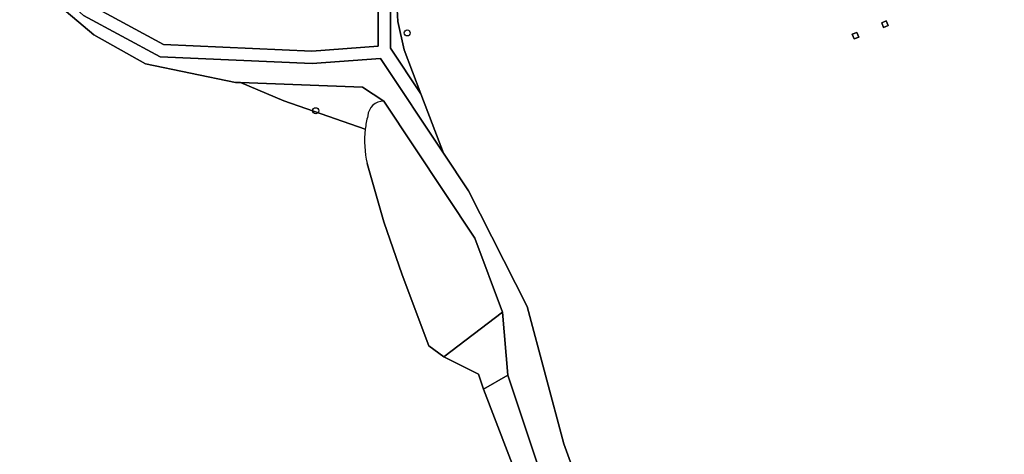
# Model space of a CAD drawing. Extents: x 164494 to 166241, y 382475 to 384495.
# Drawn here: x 165004.2 to 165163.4, y 383333.2 to 383403.6 of the extents above; entities that cross this region are included whole.
import ezdxf

# ---------------------------------------------------------------- set-up
doc = ezdxf.new("R2010")
doc.units = 0
for name, color, linetype in [('IMGEO_Boom', 7, 'Continuous'), ('IMGEO_Bouwland', 7, 'Continuous'), ('IMGEO_Grasland_overig', 7, 'Continuous'), ('IMGEO_Groenvoorziening', 7, 'Continuous'), ('IMGEO_Hoogspanningsmast', 7, 'Continuous'), ('IMGEO_Loofbos', 7, 'Continuous')]:
    doc.layers.add(name, color=color, linetype=linetype)

msp = doc.modelspace()

# ---------------------------------------------------------------- linework, layer by layer
at = {"layer": 'IMGEO_Boom'}
for centre in [(165066.87, 383401.41), (165052.09, 383388.83)]:
    msp.add_circle(centre, 0.489, dxfattribs=at)
at = {"layer": 'IMGEO_Bouwland'}
for points in [[(165060.09, 383385.82), (165046.93, 383390.45), (165039.93, 383393.37), (165039.14, 383393.4), (165024.55, 383396.41), (165016.21, 383401.12), (164994.14, 383419.76), (164976.25, 383437.14), (164945.94, 383468.75), (164939.06, 383467.99)], [(165166.66, 383430.35), (165161.41, 383435.97), (165156.25, 383438.71), (165151.08, 383439.85), (165117.59, 383441.32), (165106.08, 383442.96), (165089.86, 383446.96), (165068.01, 383452.77), (165064.17, 383453.3), (165064.17, 383424.66), (165065.35, 383403.27), (165066.36, 383398.66), (165069.08, 383391.54), (165072.75, 383381.96), (165076.79, 383375.88), (165086.24, 383357.13), (165092.2, 383334.92), (165099.43, 383315.01)], [(165091.48, 383311.76), (165079.2, 383343.8), (165078.39, 383346.2), (165072.77, 383349.03), (165070.38, 383350.8), (165066.05, 383362.28), (165063.07, 383370.87), (165060.42, 383380.29)]]:
    msp.add_lwpolyline(points, dxfattribs=at)
for points in [[(165144.3, 383403.35), (165144.6, 383402.61), (165143.85, 383402.32), (165143.56, 383403.06)], [(165138.81, 383401.21), (165139.56, 383401.5), (165139.85, 383400.75), (165139.1, 383400.46)]]:
    msp.add_lwpolyline(points, close=True, dxfattribs=at)
msp.add_arc((165075.88, 383383.97), 15.9, 173.3178, 193.4029, dxfattribs=at)
at = {"layer": 'IMGEO_Grasland_overig'}
for points in [[(165099.43, 383315.01), (165092.2, 383334.92), (165086.24, 383357.13), (165076.79, 383375.88), (165072.75, 383381.96), (165062.55, 383397.3), (165051.51, 383396.47), (165026.95, 383397.57), (165014.57, 383404.26), (164992.61, 383424.04), (164945.89, 383470.28), (164941.21, 383478.78), (164939.07, 383479.23)], [(164939.06, 383467.99), (164945.94, 383468.75), (164976.25, 383437.14), (164994.14, 383419.76), (165016.21, 383401.12), (165024.55, 383396.41), (165039.14, 383393.4), (165039.93, 383393.37), (165059.66, 383392.64), (165063.09, 383390.37), (165077.78, 383368.2), (165082.25, 383356.24), (165083.12, 383346.05), (165094.17, 383312.88)], [(164992.61, 383424.04), (165014.57, 383404.26), (165026.95, 383397.57), (165051.51, 383396.47), (165062.55, 383397.3), (165072.75, 383381.96), (165069.08, 383391.54), (165064.17, 383398.94), (165064.17, 383424.66), (165064.17, 383453.3), (165062.17, 383453.58), (165062.17, 383406.13), (165062.17, 383399.28), (165051.48, 383398.48), (165027.5, 383399.55), (165015.73, 383405.91), (165000.27, 383419.83)], [(165063.09, 383390.37), (165059.66, 383392.64), (165039.93, 383393.37), (165046.93, 383390.45), (165060.09, 383385.82)]]:
    msp.add_lwpolyline(points, dxfattribs=at)
for points in [[(165064.17, 383424.66), (165064.17, 383398.94), (165069.08, 383391.54), (165066.36, 383398.66), (165065.35, 383403.27)], [(165082.25, 383356.24), (165072.77, 383349.03), (165078.39, 383346.2), (165079.2, 383343.8), (165083.12, 383346.05)]]:
    msp.add_lwpolyline(points, close=True, dxfattribs=at)
for centre, radius, start, end in [((165063.03, 383387.84), 2.53, 88.6299, 176.3789), ((165076.11, 383383.92), 16.13, 165.3306, 173.2239)]:
    msp.add_arc(centre, radius, start, end, dxfattribs=at)
at = {"layer": 'IMGEO_Groenvoorziening'}
msp.add_lwpolyline([(165062.17, 383406.13), (165060.47, 383406.61), (165056.45, 383408.37), (165056.93, 383414.89), (165055.01, 383422.47), (165049.65, 383435.79), (165044.47, 383438.38), (165038.77, 383439.4), (165031.86, 383438.02), (165023.36, 383436.48), (165016.58, 383428.32), (165003.15, 383421.48), (165000.27, 383419.83), (165015.73, 383405.91), (165027.5, 383399.55), (165051.48, 383398.48), (165062.17, 383399.28)], close=True, dxfattribs=at)
at = {"layer": 'IMGEO_Hoogspanningsmast'}
for points in [[(165144.3, 383403.35), (165143.56, 383403.06), (165143.85, 383402.32), (165144.6, 383402.61)], [(165138.81, 383401.21), (165139.1, 383400.46), (165139.85, 383400.75), (165139.56, 383401.5)]]:
    msp.add_lwpolyline(points, close=True, dxfattribs=at)
at = {"layer": 'IMGEO_Loofbos'}
msp.add_lwpolyline([(165060.42, 383380.29), (165063.07, 383370.87), (165066.05, 383362.28), (165070.38, 383350.8), (165072.77, 383349.03), (165082.25, 383356.24), (165077.78, 383368.2), (165063.09, 383390.37)], dxfattribs=at)
msp.add_lwpolyline([(165083.12, 383346.05), (165079.2, 383343.8), (165091.48, 383311.76), (165094.17, 383312.88)], close=True, dxfattribs=at)
for centre, radius, start, end in [((165063.03, 383387.84), 2.53, 88.6299, 176.3789), ((165076.11, 383383.92), 16.13, 165.3306, 173.2239), ((165075.88, 383383.97), 15.9, 173.3178, 193.4029)]:
    msp.add_arc(centre, radius, start, end, dxfattribs=at)

doc.saveas('drawing.dxf')
